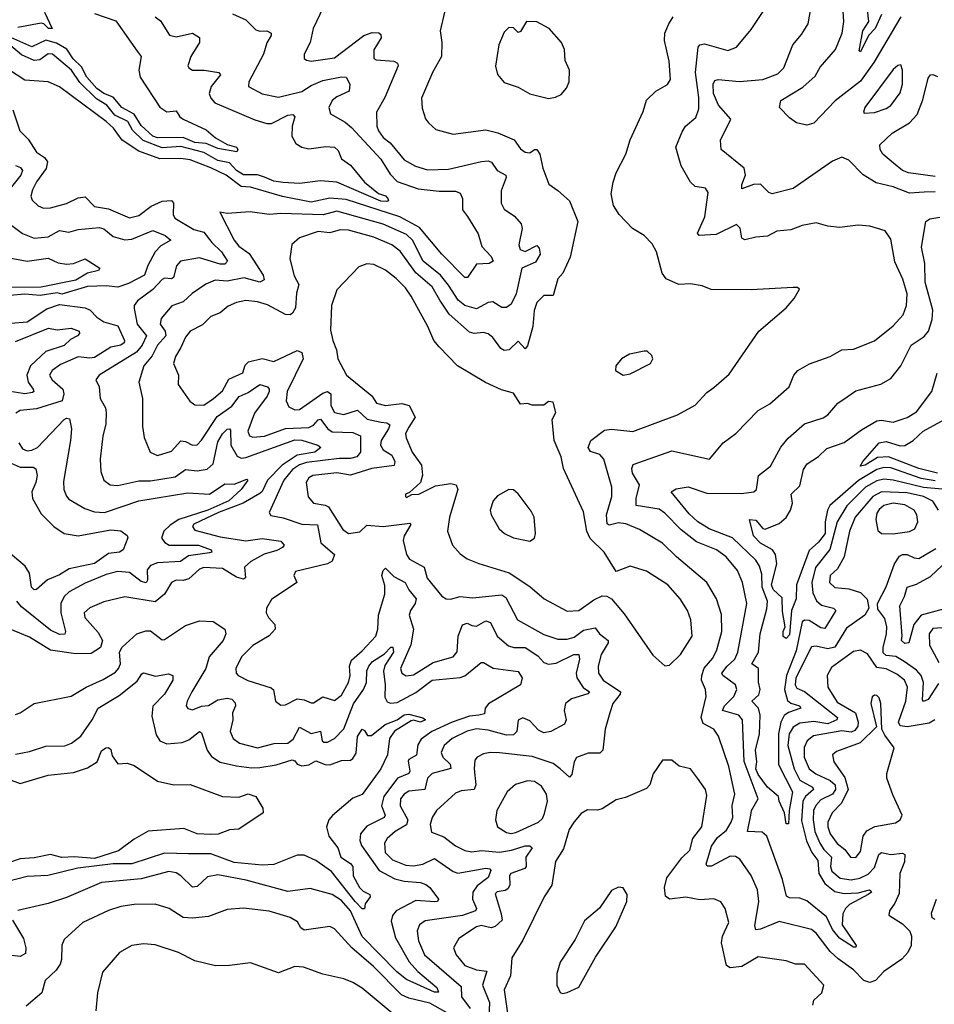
# Model space of a CAD drawing. Extents: x 1552033 to 1694788, y 811965 to 917215.
# Tile 385 of 632: x 1637283 to 1641212, y 904213 to 908442. Entities that reach past the tile are written whole.
import ezdxf

# ---------------------------------------------------------------- set-up
doc = ezdxf.new("R2010")
doc.units = 0

msp = doc.modelspace()

# ---------------------------------------------------------------- linework, layer by layer
at = {"layer": '0CON20XD'}
for points in [[(1641068.2, 908455), (1640951.5, 908258.5), (1640895, 908178.8), (1640786.2, 908093.8), (1640695, 907997.5), (1640665, 907989.2), (1640619.7, 907999.7), (1640590.5, 908020.5), (1640547.1, 908065), (1640552.5, 908095), (1640647.5, 908152.5), (1640699.5, 908200.5), (1640721.9, 908238.1), (1640787.6, 908315), (1640816.8, 908385), (1640823.6, 908435), (1640818.3, 908525)], [(1637389.6, 908475), (1637423.3, 908405), (1637406.7, 908405), (1637386.7, 908425), (1637375, 908427.5), (1637275, 908409.5)], [(1638587.3, 908495), (1638544.5, 908405), (1638531.4, 908345), (1638505.8, 908295), (1638505.9, 908275.9), (1638515, 908268), (1638535, 908264.5), (1638635, 908278.1), (1638761.1, 908375), (1638797.1, 908387.1), (1638825.4, 908385.4), (1638835, 908378.8), (1638836.7, 908365), (1638805, 908312.5), (1638805, 908276), (1638815, 908270), (1638890, 908265), (1638906.2, 908256.2), (1638909.4, 908245), (1638852.1, 908107.9), (1638816.1, 908045), (1638817.8, 907985), (1638824.7, 907965), (1638845, 907936.6), (1638875, 907914.2), (1638935, 907840.3), (1638984, 907814), (1639035, 907797.1), (1639125, 907801.1), (1639266.3, 907833.7), (1639295, 907835.8), (1639310.5, 907830.5), (1639334.5, 907795), (1639371.5, 907775), (1639372.9, 907765), (1639352, 907708), (1639350.8, 907655), (1639365, 907628.5), (1639408.3, 907598.3), (1639438, 907565), (1639442.2, 907545), (1639427.7, 907475), (1639433.2, 907455), (1639455, 907446.2), (1639505, 907472.6), (1639515, 907460.8), (1639519, 907435), (1639498.4, 907401.6), (1639440.9, 907375), (1639415.8, 907265), (1639395, 907221.2), (1639375, 907205.6), (1639355, 907205.7), (1639315, 907231.1), (1639295, 907228), (1639245, 907200.5), (1639195, 907214.8), (1639167.3, 907237.3), (1639125, 907301.6), (1639091.3, 907345), (1639017, 907405), (1638970.5, 907495), (1638945, 907520.4), (1638845, 907564.6), (1638645, 907619.4), (1638586.4, 907603.6), (1638405, 907610), (1638355, 907606.3), (1638273.1, 907616.9), (1638175, 907610), (1638143.6, 907616.4), (1638205.3, 907495), (1638225, 907470.3), (1638268.8, 907438.8), (1638328.8, 907345), (1638333.2, 907325), (1638315.2, 907314.8), (1638247, 907333), (1638175, 907318.8), (1638123.3, 907323.3), (1638083.3, 907306.7), (1638023.5, 907266.5), (1637985, 907231.2), (1637936.3, 907213.7), (1637890.6, 907159.4), (1637886.6, 907135), (1637907.9, 907105), (1637911, 907085), (1637875.4, 907044.6), (1637852.1, 906997.9), (1637815.9, 906955), (1637794.5, 906885), (1637811.2, 906815), (1637811.1, 906695), (1637817.4, 906647.4), (1637844, 906585), (1637875, 906570.5), (1637935, 906588.8), (1637975, 906633.2), (1637995, 906631), (1638025, 906614.7), (1638045, 906616.2), (1638065, 906636.2), (1638131.7, 906738.3), (1638195, 906782.3), (1638225.5, 906824.5), (1638265, 906841.7), (1638315, 906874.7), (1638347.1, 906865), (1638355.3, 906855.3), (1638354.7, 906845), (1638346.8, 906825), (1638291.7, 906751.7)], [(1639107.5, 908475), (1639090, 908395), (1639096.9, 908345), (1639094.5, 908285), (1639056.9, 908215), (1639009.5, 908105), (1639012.2, 908062.2), (1639026.4, 908016.4), (1639038.9, 907998.9), (1639071.1, 907971.1), (1639145, 907950.9), (1639285, 907969.7), (1639336.5, 907956.5)], [(1640762.1, 906025), (1640785, 906003.1), (1640845, 905997.8), (1640895, 905981.6), (1640923.1, 905953.1), (1640930.9, 905915), (1640913.4, 905885), (1640835, 905828.2), (1640785, 905746.5), (1640755, 905740), (1640705, 905751.8), (1640685, 905749.2), (1640617.8, 905615), (1640613.8, 905585), (1640621.6, 905571.6), (1640655, 905557.2), (1640795.4, 905445), (1640793.8, 905435), (1640755, 905418), (1640695, 905427.9), (1640635, 905420.6), (1640605, 905403.6), (1640587.9, 905375), (1640582.8, 905325), (1640609.3, 905225), (1640635, 905176.3), (1640689.2, 905145), (1640692.9, 905135), (1640659.3, 905105), (1640647.5, 905085), (1640641, 905001), (1640662.4, 904915), (1640685.9, 904865), (1640711, 904831), (1640715.7, 904775), (1640741.5, 904731.5), (1640785, 904698.2), (1640825, 904689.1), (1640885, 904691.9), (1640934.2, 904704.2), (1640940, 904700), (1640941.9, 904695), (1640928.2, 904685), (1640847.9, 904642.1), (1640830, 904625), (1640818.5, 904601.5), (1640815.7, 904555), (1640876.9, 904465), (1640875, 904458.8), (1640865, 904458.8), (1640805, 904497.7), (1640774.5, 904534.5), (1640748.8, 904588.8), (1640665, 904657.7), (1640635, 904668.2), (1640589.8, 904669.8), (1640577.3, 904677.3), (1640559.2, 904749.2), (1640493.2, 904935), (1640473, 904953), (1640409.2, 904955), (1640424.4, 905025.6), (1640426.4, 905045), (1640456, 905095), (1640395.9, 905255.9), (1640388.3, 905435), (1640372.7, 905455), (1640301.5, 905475), (1640310.5, 905495), (1640351, 905535), (1640363.3, 905565), (1640357.7, 905585), (1640303.9, 905625), (1640299.7, 905635), (1640321.6, 905665), (1640354.8, 905695), (1640367.8, 905725), (1640407.2, 905935), (1640387.5, 906025), (1640366.4, 906076.4), (1640317.5, 906135), (1640276.5, 906165), (1640190, 906200), (1640125, 906250.7), (1640055, 906323.2), (1640029.8, 906339.8), (1639931.9, 906355), (1639930.8, 906385), (1639945.8, 906445), (1639915.4, 906495), (1639912, 906515), (1639918.2, 906531.8), (1640085, 906590.7), (1640245.7, 906554.3), (1640305.6, 906625), (1640359.4, 906665), (1640455, 906764.4), (1640505, 906792.9), (1640588.8, 906865), (1640609.2, 906915), (1640626.2, 906935), (1640675.7, 906964.3), (1640763.9, 906996.1), (1640815, 907023.8), (1640865, 907027.1), (1640955, 907063.6), (1641035, 907127.9), (1641077.5, 907175), (1641092.8, 907215), (1641095.3, 907265), (1641077.3, 907327.3), (1641041.7, 907401.7), (1641025, 907500), (1641001.2, 907535), (1640935, 907555.6), (1640885, 907560), (1640805, 907550), (1640755, 907555.5), (1640705, 907570), (1640645, 907558.2), (1640595, 907540.5), (1640535, 907534.5), (1640495, 907512.1), (1640445, 907508.8), (1640397.4, 907497.4), (1640385, 907504), (1640377.5, 907547.5), (1640362.5, 907562.5), (1640275, 907519.3), (1640202.5, 907515), (1640194.4, 907525), (1640226.1, 907595), (1640240.6, 907700.6), (1640228.6, 907718.6), (1640185, 907725.8), (1640165, 907744), (1640124.7, 907814.7), (1640111.2, 907858.8), (1640102.1, 907895), (1640129.5, 907960.5), (1640143.3, 907985), (1640187, 908023), (1640200.8, 908059.2), (1640201.2, 908108.8), (1640186.5, 908215), (1640197.7, 908325), (1640205.3, 908334.7), (1640225, 908338.4), (1640325, 908310.5), (1640362.5, 908325), (1640425, 908400), (1640488.5, 908495)], [(1641215, 907703.3), (1641168.7, 907701.3), (1641105, 907697.9), (1641035, 907724.1), (1640962.3, 907742.3), (1640906.6, 907776.6), (1640845, 907839.2), (1640815, 907852.5), (1640775, 907834.4), (1640605, 907717.5), (1640515, 907694.6), (1640500.6, 907700.6), (1640465, 907736.5), (1640435, 907734.8), (1640385, 907715.8), (1640384.7, 907734.7), (1640401.3, 907775), (1640395.4, 907805), (1640296.4, 907885), (1640293.3, 907925), (1640337.3, 908015), (1640285, 908075.4), (1640264.2, 908125.8), (1640261.4, 908165), (1640269.2, 908180.8), (1640284, 908186), (1640375, 908176.7), (1640475.4, 908185.4), (1640540.4, 908209.6), (1640565.4, 908235), (1640604.5, 908335), (1640641.4, 908378.6), (1640670, 908425), (1640685.4, 908515)], [(1640985.6, 908464.4), (1640957.6, 908405), (1640929.2, 908375), (1640895, 908303.8), (1640888.9, 908308.9), (1640904.8, 908395), (1640930.3, 908435), (1640925, 908484)], [(1638197.9, 908467.9), (1638255, 908441.4), (1638298.3, 908398.3), (1638315, 908392.5), (1638345, 908394), (1638363.3, 908385), (1638364, 908375), (1638345, 908343.8), (1638331.1, 908295), (1638267.1, 908175), (1638265.7, 908155), (1638325, 908123.6), (1638395, 908109), (1638495, 908133.4), (1638535, 908159.5), (1638585, 908181.9), (1638665, 908197.1), (1638685, 908195.6), (1638701.8, 908165), (1638699.2, 908135), (1638645, 908110.7), (1638625.5, 908095), (1638611.8, 908065), (1638617.8, 908037.8), (1638682, 908002), (1638708.7, 907978.7), (1638835, 907842.9), (1638875, 907778.7), (1638905, 907748.1), (1638995, 907716.5), (1639085, 907705.7), (1639155, 907706.1), (1639175, 907697.1), (1639185.6, 907675), (1639185.8, 907625), (1639206.4, 907596.4), (1639252.4, 907522.4), (1639268.7, 907468.7), (1639308.6, 907425), (1639317.5, 907405), (1639300, 907395), (1639245, 907392.2), (1639207.5, 907335), (1639195, 907334.4), (1639095.9, 907435.9), (1639000.1, 907550.1), (1638916.6, 907595), (1638685, 907670.3), (1638615, 907676.3), (1638535, 907658.4), (1638412.8, 907682.8), (1638275, 907723.7), (1638235, 907725.9), (1638170, 907775), (1638103.7, 907806.4), (1638015, 907840), (1637975, 907846), (1637885, 907844.3), (1637795, 907877.3), (1637723.4, 907925), (1637686.2, 907976.2), (1637655, 908004.7), (1637455, 908153.6), (1637405, 908175.4), (1637305, 908182.5), (1637240, 908225)], [(1637605, 908469.3), (1637697, 908437), (1637787.6, 908307.6), (1637805.4, 908285), (1637794.6, 908225.4), (1637800.4, 908195), (1637885, 908066.4), (1637915, 908046.4), (1637955, 908050.6), (1637971.4, 908025), (1637985, 908015.5), (1638085, 907970), (1638123.8, 907935), (1638175, 907906.8), (1638214.5, 907895), (1638220, 907885), (1638215.4, 907874.6), (1638135, 907889.3), (1638085, 907911), (1638035, 907915.2), (1637985, 907936.6), (1637875.1, 907934.9), (1637855, 907942), (1637805, 907988.5), (1637775, 908036.7), (1637721.9, 908065), (1637685, 908110.4), (1637645, 908124.9), (1637615, 908147.2), (1637571.2, 908195), (1637549.5, 908239.5), (1637512.7, 908275), (1637486, 908316), (1637441.3, 908341.3), (1637395, 908354.9), (1637335, 908326.6), (1637245, 908366.6)], [(1637865, 908454.7), (1637887.7, 908437.7), (1637926.2, 908376.2), (1637955, 908368.2), (1638025, 908384.4), (1638055, 908366), (1638055.6, 908345), (1638017.9, 908285), (1638005.6, 908245), (1638009.2, 908235), (1638025, 908225.6), (1638075.8, 908225.8), (1638138.8, 908215), (1638145.6, 908205), (1638106.4, 908155)], [(1639555, 908104.4), (1639585, 908109.2), (1639609.1, 908120.9), (1639632.1, 908147.9), (1639642.9, 908175), (1639645.4, 908225.4), (1639626.9, 908266.9), (1639622.9, 908315), (1639610.4, 908345), (1639557.8, 908405), (1639505, 908433.8), (1639460.8, 908435), (1639435, 908391.8), (1639425, 908387.5), (1639405, 908406.9), (1639385, 908409.2), (1639365, 908388.8), (1639341.1, 908335), (1639327.3, 908242.7), (1639335, 908206.7), (1639365, 908172), (1639425, 908152.9), (1639474.7, 908124.7), (1639555, 908104.4)], [(1641214.8, 905435.2), (1641189.5, 905420.5), (1641095, 905404.8), (1641065, 905409.5), (1641058.4, 905425), (1641090, 905515), (1641096.4, 905575), (1641083.8, 905605), (1641050.8, 905630.8), (1641005, 905654.3), (1640965, 905659.1), (1640925, 905718.5), (1640895, 905734.7), (1640865, 905728.4), (1640770.7, 905659.3), (1640751.6, 905625), (1640754.7, 905575), (1640795, 905511.3), (1640873.2, 905465), (1640885.4, 905425), (1640883, 905407), (1640870.4, 905389.6), (1640855, 905381.8), (1640815, 905387.9), (1640693.5, 905366.5), (1640666.5, 905345), (1640653.5, 905316.5), (1640652.7, 905275), (1640675.1, 905225.1), (1640702.7, 905202.7), (1640765, 905174.2), (1640786.3, 905155), (1640787.4, 905135), (1640775, 905115.2), (1640725, 905090.8), (1640702.7, 905067.3), (1640693.7, 905045), (1640691, 905005), (1640698.9, 904955), (1640720.1, 904905), (1640737.8, 904877.8), (1640770.7, 904845), (1640766.2, 904805), (1640772.2, 904785), (1640807.3, 904755), (1640855, 904747.4), (1640892.7, 904755), (1640927.7, 904772.3), (1640955, 904800.4), (1640974.1, 904855.9), (1640984.8, 904865.2), (1641025, 904856.3), (1641075, 904861.5), (1641085.9, 904855.9), (1641084.5, 904825), (1641064.2, 904774.2), (1641060.7, 904689.3), (1641042.9, 904647.1), (1641020, 904615), (1641016.4, 904596.4), (1641075, 904558.8), (1641107.3, 904527.3), (1641114.2, 904505), (1641112.2, 904465), (1641098.1, 904435), (1641072.6, 904407.4), (1640995, 904353.8), (1640960, 904315), (1640935, 904306.1), (1640908.9, 904315), (1640865, 904361.2), (1640798.5, 904408.5), (1640765, 904440.3), (1640705, 904518.8), (1640685, 904534.7), (1640545, 904568.5), (1640465, 904535.9), (1640445, 904533.3), (1640440.8, 904550.8), (1640446.7, 904585), (1640458.4, 904655), (1640451.8, 904705), (1640425, 904766.5), (1640376.7, 904836.7), (1640358, 904848), (1640335, 904848.6), (1640255, 904806.7), (1640236.5, 904806.5), (1640232.5, 904815), (1640255, 904892.7), (1640280.4, 904929.6), (1640318.9, 904961.1), (1640339.8, 904995), (1640346.6, 905015), (1640343.3, 905066.7), (1640355.3, 905115), (1640330, 905235), (1640285, 905364.2), (1640265.6, 905395), (1640218.6, 905418.6), (1640210, 905445), (1640231.6, 905535), (1640229.3, 905565), (1640212.3, 905605), (1640212.7, 905625), (1640223.8, 905656.2), (1640260.6, 905699.4), (1640278.1, 905735), (1640299.2, 905815), (1640297.8, 905887.8), (1640276.6, 905955), (1640234.8, 906024.8), (1640104.5, 906135), (1640044.3, 906194.3), (1639945, 906252), (1639886.9, 906276.9), (1639855, 906281.3), (1639815, 906270.7), (1639806.8, 906276.8), (1639803.4, 906315), (1639827.5, 906395), (1639827.2, 906435), (1639793.1, 906555), (1639775, 906575.4), (1639735, 906588.1), (1639725.5, 906605), (1639736.2, 906635), (1639795, 906679.4), (1639825, 906683.2), (1639916.9, 906673.1), (1640108.8, 906745), (1640185, 906787.1), (1640235, 906840.6), (1640265, 906863.1), (1640330.5, 906919.5), (1640458.1, 907105), (1640576, 907205), (1640610, 907245), (1640632.5, 907285), (1640625, 907292.5), (1640605, 907292.5), (1640425, 907281.4), (1640253.4, 907283.4), (1640215, 907298.9), (1640165, 907308.1), (1640115, 907305.6), (1640059.5, 907329.5), (1640043.1, 907353.1), (1640018.6, 907445), (1640000.3, 907480.3), (1639965, 907516), (1639915, 907546.2), (1639858, 907605), (1639834.3, 907644.3), (1639824.4, 907695), (1639832.9, 907745), (1639845.6, 907785), (1639887.3, 907865), (1639905.7, 907925.7), (1639962.1, 908047.9), (1639975, 908096.2), (1640016, 908135), (1640065.4, 908164.6), (1640078.6, 908185), (1640072.7, 908265), (1640052.5, 908352.5), (1640054.6, 908385), (1640071.2, 908425), (1640090.6, 908455)], [(1638106.4, 908155), (1638096.8, 908125), (1638104.5, 908105), (1638122.2, 908085), (1638292.8, 908012.8), (1638345, 907996.7), (1638365, 907996.7), (1638435, 908032.5), (1638456.2, 908035), (1638464.5, 908024.5), (1638454.3, 907985), (1638452.5, 907942.5), (1638470.2, 907910.2), (1638495, 907894.7), (1638525, 907888.2), (1638597.8, 907897.8), (1638635.7, 907895), (1638651.1, 907881.1), (1638665.6, 907845), (1638705, 907817.9), (1638765, 907744.4), (1638825, 907696.2), (1638855, 907685.3), (1638864.7, 907675), (1638866.9, 907665), (1638859, 907661), (1638835, 907663.5), (1638645, 907744.1), (1638575, 907750.4), (1638485, 907738.4), (1638415, 907742.6), (1638375, 907749.4), (1638334.2, 907765.8), (1638305, 907775.7), (1638245, 907775.7), (1638214.2, 907794.2), (1638185, 907827.9), (1638135, 907837.3), (1638075, 907871.4), (1637975, 907897.1), (1637895, 907892.6), (1637813.9, 907923.9), (1637767.3, 907967.3), (1637748.2, 908005), (1637692.2, 908032.2), (1637657.5, 908075), (1637612.6, 908102.6), (1637542.2, 908172.2), (1637506.3, 908225), (1637425, 908294.7), (1637405, 908295.3), (1637370.4, 908269.6), (1637345, 908266.6), (1637291.4, 908291.4), (1637245, 908329.9)], [(1640911.2, 908041.2), (1640955, 908044.3), (1641005, 908061.1), (1641025, 908074.4), (1641065, 908128), (1641075.5, 908165.5), (1641075.6, 908225.6), (1641068.3, 908248.3), (1641055, 908246), (1641035, 908229.2), (1640914, 908065), (1640907.5, 908045), (1640911.2, 908041.2)], [(1641215, 907768.6), (1641100.6, 907785), (1641074.6, 907795), (1641036.3, 907826.3), (1640990.9, 907865), (1640979.1, 907885), (1640978.5, 907905), (1641031.5, 907955), (1641105, 908000), (1641138.6, 908035), (1641162.2, 908097.8), (1641185, 908191.2), (1641195, 908205.6), (1641205, 908207.5), (1641225, 908198.8)], [(1637254.6, 908055), (1637284.7, 907964.7), (1637319.3, 907929.3), (1637355, 907873.6), (1637389.9, 907849.9), (1637402.5, 907832.5), (1637397.4, 907802.6), (1637355, 907746.7), (1637338, 907712), (1637331.5, 907685), (1637336.7, 907666.7), (1637363.1, 907643.1), (1637385, 907632.7), (1637415, 907634), (1637485, 907653.4), (1637535, 907677.4), (1637565, 907681.8), (1637605, 907639.7), (1637665, 907630.6), (1637755, 907591.9), (1637795, 907601.9), (1637848.3, 907641.7), (1637895, 907662.9), (1637935, 907665.3), (1637944.2, 907654.2), (1637942.5, 907605), (1637950.2, 907590.2), (1638031.6, 907541.6), (1638075, 907529.5), (1638108.5, 907485), (1638150.5, 907445), (1638176.2, 907405), (1638165, 907392.5), (1638145, 907393), (1638055, 907419.8), (1637974.5, 907405), (1637957.6, 907385), (1637944.5, 907335), (1637935, 907329.2), (1637905, 907332.1), (1637895, 907327.1), (1637855, 907283.7), (1637789.1, 907235), (1637775.5, 907215), (1637775, 907202.5), (1637787.8, 907135), (1637827.7, 907085), (1637809.7, 907045), (1637785, 907014.8), (1637624.4, 906915), (1637610.8, 906895), (1637624.4, 906865), (1637629.2, 906815), (1637651.5, 906775), (1637655.4, 906755.4), (1637653.8, 906705), (1637640, 906655), (1637629.2, 906555), (1637632.2, 906502.2), (1637644.6, 906464.6), (1637672, 906445), (1637705, 906441.2), (1637795, 906461.9), (1637845, 906461.7), (1637951.9, 906478.1), (1637995, 906510.8), (1638045, 906504.8), (1638088.6, 906511.4), (1638114.2, 906535), (1638135, 906629.6), (1638155, 906664.1), (1638175, 906682.9), (1638185, 906684.3), (1638188.6, 906678.6), (1638189.8, 906615), (1638216.9, 906566.9), (1638235, 906558.8), (1638255, 906561.5), (1638465, 906637.6), (1638495, 906636.3), (1638564.7, 906614.7), (1638576.4, 906605), (1638551.2, 906585), (1638475, 906571.4), (1638410.5, 906529.5), (1638347.9, 906465), (1638325, 906415.3), (1638315, 906407.8), (1638243.9, 906366.1), (1638137.6, 906325), (1638031.1, 906275), (1638025.4, 906265), (1638035, 906250), (1638145, 906221.7), (1638255, 906204.1), (1638325, 906214.4), (1638405, 906202.5), (1638420, 906185), (1638412.2, 906175), (1638388, 906162), (1638333.6, 906146.4), (1638276, 906115), (1638249.7, 906090.3), (1638253.5, 906045), (1638245, 906038.9), (1638215, 906048.4), (1638155, 906085.3), (1638075, 906089.5), (1638055, 906082.7), (1638009.6, 906040.4), (1637985, 906033.3), (1637955, 906034.5), (1637935, 906025.5), (1637905.2, 905974.8), (1637865, 905941.3), (1637735, 905962.7), (1637645, 905941.1), (1637584.2, 905915.8), (1637560, 905895), (1637562.7, 905875), (1637619.8, 905809.8), (1637639.2, 905775), (1637630.4, 905745), (1637589.9, 905720.1), (1637525, 905717.8), (1637415, 905734.7), (1637325, 905790.4), (1637175, 905851.1)], [(1639336.5, 907956.5), (1639407.1, 907927.1), (1639435, 907887.8), (1639455, 907872.9), (1639475, 907870.5), (1639495, 907884.2), (1639505, 907884.2), (1639518.2, 907865), (1639530.9, 907805), (1639555.6, 907735.6), (1639595, 907709.2), (1639645, 907663.8), (1639680.8, 907575), (1639648.3, 907421.7), (1639616.4, 907353.6), (1639595, 907330), (1639575, 907258), (1639535, 907257.8), (1639505, 907227.8), (1639492.7, 907192.7), (1639487, 907125), (1639465, 907040.8), (1639455, 907028.1), (1639425, 907061.2), (1639385.6, 907024.4), (1639365, 907021.6), (1639350.5, 907030.5), (1639315, 907076.8), (1639295, 907093.3), (1639275, 907098.2), (1639235, 907093.8), (1639215, 907100.3), (1639127.5, 907177.5), (1639088, 907238), (1639055.3, 907295), (1638984.9, 907354.9), (1638917.7, 907447.7), (1638882.1, 907475), (1638805, 907508.9), (1638695, 907539), (1638659.9, 907540.1), (1638615, 907526.6), (1638565, 907532.2), (1638484.7, 907505.3), (1638452.5, 907477.5), (1638444.4, 907415), (1638462.9, 907342.9), (1638482, 907305), (1638472.4, 907267.6), (1638468.7, 907205), (1638455, 907181.2), (1638445, 907174.6), (1638425, 907176.8), (1638347.9, 907217.9), (1638305, 907230.3), (1638255, 907236.7), (1638215, 907227.9), (1638178.2, 907211.8), (1638145, 907183.8), (1638105, 907167.3), (1638068, 907132), (1638015.3, 907104.7), (1637995, 907078.6), (1637975, 907034.3), (1637952.3, 906995), (1637944, 906966), (1637966.2, 906915), (1637963.5, 906875), (1638014, 906804), (1638035, 906787.5), (1638075, 906787.3), (1638115.4, 906815), (1638155, 906847.5), (1638181.3, 906898.7), (1638241.2, 906925), (1638251.3, 906958.7), (1638266.8, 906973.2), (1638325, 906987.7), (1638375, 906974.3), (1638475, 907022.1), (1638495, 907013.5), (1638500.8, 906985), (1638432.8, 906845), (1638427.8, 906805), (1638438.9, 906778.9), (1638465, 906766.5), (1638485, 906767.5), (1638585, 906837.6), (1638605.8, 906845.8), (1638620.5, 906835), (1638619.7, 906785), (1638635.5, 906755.5), (1638675, 906746), (1638735, 906764.7), (1638776.5, 906726.5), (1638836.7, 906713.3), (1638860.5, 906710.5), (1638872.6, 906702.6), (1638867.7, 906685), (1638835.6, 906635), (1638833.5, 906615), (1638845, 906594.7), (1638881.6, 906571.6), (1638894.7, 906545), (1638891.9, 906528.1), (1638796, 906514), (1638705, 906485.6), (1638645, 906496.5), (1638542.9, 906485), (1638525.6, 906474.4), (1638514.2, 906455), (1638523, 906393), (1638545.3, 906365.3), (1638595, 906357.6), (1638609.7, 906349.7), (1638672, 906252), (1638695, 906236), (1638745, 906243.1), (1638775, 906271.5), (1638845, 906264.7), (1638959.7, 906279.7), (1638964.1, 906274.1), (1638935.2, 906225), (1638930.2, 906205), (1638944.5, 906144.5), (1638958.2, 906125), (1639021.3, 906091.3), (1639033.2, 906043.2), (1639096.4, 905966.4), (1639115, 905955.4), (1639133.8, 905953.8), (1639175, 905965.3), (1639228.3, 905958.3), (1639355, 905971.9), (1639370.8, 905960.8), (1639421.1, 905865), (1639535, 905800.8), (1639595, 905781.9), (1639635, 905782), (1639665, 905790.2), (1639705, 905820.2), (1639755, 905830.8), (1639773.8, 905803.8), (1639810.8, 905775), (1639811.6, 905765), (1639780.6, 905715), (1639768.6, 905665), (1639769.4, 905635), (1639789.2, 905605), (1639864.7, 905555), (1639863.1, 905545), (1639831.1, 905505), (1639817.5, 905465), (1639798, 905395), (1639788.1, 905305), (1639775, 905291.4), (1639725, 905291.8), (1639675, 905273.1), (1639665.4, 905255), (1639655, 905200.8), (1639645, 905188.1), (1639605, 905224.7), (1639575, 905246.8), (1639485, 905277.3), (1639345, 905293.2), (1639304.7, 905295.3), (1639275, 905288.8), (1639248.6, 905275), (1639238.8, 905261.2), (1639235.3, 905225), (1639242.2, 905155), (1639235.4, 905135), (1639179.6, 905130.4), (1639155, 905120.6), (1639074.3, 905045), (1639054.6, 905015.4), (1639046.4, 904985), (1639052.6, 904952.6), (1639105, 904932.7), (1639155, 904893.9), (1639195, 904874.1), (1639225, 904868.1), (1639266.6, 904873.4), (1639345, 904866.8), (1639395.3, 904874.7), (1639455, 904894.3), (1639474, 904894), (1639484.4, 904885), (1639457, 904845), (1639458.2, 904805), (1639453.1, 904796.9), (1639392.8, 904775), (1639387.5, 904765), (1639388, 904725), (1639380.7, 904709.3), (1639368.4, 904701.6), (1639333.7, 904696.3), (1639325, 904687.1), (1639351.5, 904601.5), (1639355.3, 904575), (1639325, 904546.6), (1639308.4, 904541.6), (1639265, 904550.8), (1639245.5, 904545), (1639170, 904495), (1639146.5, 904455), (1639158.2, 904425), (1639195, 904379.4), (1639245, 904361.4), (1639290, 904355), (1639270.7, 904295), (1639301, 904221), (1639298.4, 904155)], [(1637265, 907816.1), (1637287.1, 907807.1), (1637295.2, 907795.2), (1637287.8, 907775), (1637182.2, 907645)], [(1637209, 907589), (1637295, 907524.7), (1637345, 907504.7), (1637405, 907510.2), (1637455, 907537.6), (1637495, 907530.4), (1637535, 907541.1), (1637625, 907549.5), (1637645, 907544.7), (1637685, 907511.2), (1637735, 907496.3), (1637765, 907499.4), (1637855, 907536.9), (1637908.1, 907515), (1637932.5, 907495), (1637889.6, 907470.4), (1637865.8, 907445), (1637833.2, 907386.8), (1637818.9, 907345), (1637751, 907309), (1637705, 907293.8), (1637655, 907298.8), (1637575, 907296.2), (1637465, 907263.7), (1637445, 907268.8), (1637372, 907258), (1637305, 907263.1), (1637241.6, 907258.4)], [(1641245.1, 906425.1), (1641165, 906433.4), (1641035, 906465.1), (1640995, 906469.1), (1640965, 906462.2), (1640916, 906435), (1640835.5, 906354.5), (1640794.2, 906285), (1640763, 906166.9), (1640701.3, 906088.7), (1640686.5, 906025), (1640689.8, 905979.8), (1640705.4, 905945.4), (1640727.5, 905927.5), (1640778.8, 905915), (1640789.6, 905905), (1640742.3, 905827.7), (1640725, 905829.5), (1640675, 905861.7), (1640655, 905863), (1640644.7, 905855.3), (1640618.3, 905731.7), (1640576.9, 905625), (1640569, 905565), (1640581.7, 905518.3), (1640595, 905507), (1640633.5, 905495), (1640639.2, 905485), (1640585, 905466.7), (1640567.1, 905452.9), (1640552.9, 905425), (1640543.4, 905375), (1640542.8, 905242.8), (1640603.3, 905125), (1640588.1, 905045), (1640585, 904988), (1640575, 904988), (1640568.2, 905035), (1640545.6, 905085), (1640543.1, 905105), (1640495, 905145.7), (1640455, 905200.2), (1640444.8, 905225), (1640450.3, 905255), (1640444.3, 905305), (1640461.5, 905375), (1640464, 905455), (1640457.1, 905485), (1640428, 905515), (1640458.4, 905541.6), (1640464.3, 905565), (1640456.8, 905596.8), (1640456.9, 905655), (1640427.9, 905675), (1640456.9, 905725), (1640464.4, 905805), (1640492.4, 905912.4), (1640494.8, 905945), (1640472.4, 906005), (1640471.3, 906061.3), (1640461.2, 906095), (1640445, 906120.5), (1640345, 906217.2), (1640245, 906255.2), (1640196.7, 906285), (1640159.4, 906319.4), (1640081.4, 906415), (1640103.3, 906426.7), (1640155, 906435.4), (1640235, 906408.9), (1640383.4, 906406.6), (1640436.7, 906415), (1640448, 906425), (1640456.9, 906485), (1640508.1, 906525), (1640553.3, 906606.7), (1640584.7, 906645.3), (1640655, 906706.7), (1640735, 906732.2), (1640755, 906744.4), (1640796.9, 906795), (1640837.4, 906822.6), (1640875, 906848.8), (1640982.7, 906877.3), (1641025, 906901.1), (1641068.5, 906955), (1641112.5, 907045), (1641168, 907082), (1641186.8, 907105), (1641202.6, 907155), (1641205.7, 907195), (1641172.3, 907315), (1641171.6, 907395), (1641156.3, 907465), (1641175.9, 907575), (1641192.9, 907587.1), (1641235, 907594.8)], [(1637231, 907421), (1637315, 907404.7), (1637405, 907417.6), (1637448, 907398), (1637485, 907391.8), (1637515, 907395.7), (1637565, 907415.5), (1637627.5, 907375), (1637621.2, 907365), (1637575, 907353.3), (1637525, 907323.7), (1637375, 907293.6), (1637175, 907291.9)], [(1640055, 905666.2), (1640075, 905670), (1640122.2, 905715), (1640172.5, 905795), (1640166.7, 905865), (1640151.5, 905905), (1640120, 905955), (1640066.7, 906015), (1639975, 906072.9), (1639905, 906094.4), (1639845, 906072.5), (1639794.3, 906155), (1639733.8, 906213.8), (1639719.2, 906245), (1639705, 906328.8), (1639618.6, 906515), (1639609.2, 906565), (1639578.6, 906635), (1639570, 906725), (1639585.8, 906755), (1639575, 906800), (1639555, 906802.5), (1639535, 906786.7), (1639485, 906786.7), (1639465, 906793.8), (1639435, 906790.6), (1639405, 906838), (1639352.4, 906852.4), (1639284.6, 906884.6), (1639164.3, 906955), (1639085, 907036.9), (1639062.9, 907065), (1639036.8, 907125), (1638964.8, 907254.8), (1638940.8, 907290.8), (1638900.1, 907330.1), (1638855, 907366.1), (1638805, 907390.4), (1638775, 907393.6), (1638739.5, 907380.5), (1638645, 907282.5), (1638622.1, 907215), (1638618.6, 907108.6), (1638627.8, 907065), (1638644.5, 907025), (1638649.5, 906985), (1638686.5, 906915), (1638796.5, 906826.5), (1638815.7, 906795), (1638855, 906785.3), (1638925, 906794.1), (1638955.9, 906785), (1638981.4, 906735), (1638955, 906692.7), (1638941.2, 906665), (1638943.7, 906646.3), (1638968.8, 906585), (1639009, 906529), (1639013.5, 906486.5), (1639005.5, 906454.5), (1638958.3, 906411.7), (1638940, 906405), (1638940, 906395), (1638945, 906390), (1638967.5, 906402.5), (1638997.5, 906405), (1639069.7, 906440.3), (1639135, 906450), (1639158.1, 906445), (1639165.3, 906425), (1639128.9, 906305), (1639120.4, 906245), (1639142, 906185), (1639175, 906148.1), (1639205, 906126.7), (1639255, 906106.2), (1639386.5, 906066.5), (1639475, 906007.5), (1639535.7, 905955), (1639635, 905901.5), (1639685.3, 905904.7), (1639748.9, 905951.1), (1639785, 905966.9), (1639805, 905965.5), (1639825.6, 905955), (1639879.7, 905889.7), (1640002.7, 905712.7), (1640055, 905666.2)], [(1637245, 907139.4), (1637315, 907144.6), (1637400.1, 907199.9), (1637455, 907218.9), (1637565.2, 907205.2), (1637585.4, 907195.4), (1637615, 907165.3), (1637645, 907144.8), (1637705, 907127.2), (1637732.9, 907065), (1637732, 907055), (1637717.5, 907045), (1637675, 907035.2), (1637605, 906991.6), (1637585, 906988.4), (1637534.7, 906994.7), (1637458.7, 906961.3), (1637422.3, 906935), (1637411.8, 906915), (1637422.9, 906895), (1637469, 906855), (1637472.8, 906835), (1637465.3, 906804.7), (1637355, 906770.7), (1637285, 906763.3), (1637267.1, 906752.9)], [(1637265, 907059.6), (1637407.6, 907117.6), (1637445, 907109.7), (1637505, 907117.6), (1637538.6, 907105), (1637540.6, 907095), (1637531.9, 907085), (1637501.3, 907068.7), (1637475, 907043.4), (1637395, 907016.6), (1637330.2, 906955), (1637314.3, 906915), (1637320.4, 906885), (1637340.8, 906855), (1637343.6, 906845), (1637339, 906841), (1637305, 906834.6), (1637233.3, 906846.7)], [(1639875, 906916.2), (1639905, 906921.2), (1639992.5, 906965), (1640002.5, 906985), (1639999.3, 906999.3), (1639978, 907018), (1639965, 907018.8), (1639902.5, 907005), (1639868.8, 906985), (1639843.3, 906955), (1639842.5, 906935), (1639875, 906916.2)], [(1641215, 906461.3), (1641155, 906471.1), (1641025, 906517), (1640995, 906518.2), (1640965, 906509.8), (1640886.4, 906463.6), (1640763.8, 906355), (1640753.1, 906335), (1640742.9, 906285), (1640743.3, 906235), (1640715, 906198.5), (1640675, 906162.2), (1640620.4, 906015), (1640618.5, 905955), (1640598.4, 905905), (1640589.8, 905800.2), (1640575, 905784), (1640563.4, 905793.4), (1640562.7, 905815), (1640571.5, 905835), (1640559.4, 905900.6), (1640558.4, 905958.4), (1640519.5, 905995), (1640512.9, 906015), (1640535.8, 906105), (1640529.3, 906145), (1640516.4, 906165), (1640465, 906193.9), (1640435.7, 906225), (1640418, 906295), (1640445, 906292.9), (1640475, 906256.5), (1640485, 906253.6), (1640545, 906277.8), (1640575.3, 906304.7), (1640594.7, 906335), (1640602.6, 906365), (1640597.3, 906405), (1640635, 906440), (1640650, 906510), (1640665.9, 906534.1), (1640715, 906566.4), (1640749.9, 906600.1), (1640825, 906625.8), (1640899.4, 906680.6), (1640965, 906719.6), (1640985, 906722), (1641035, 906713.5), (1641095, 906733.2), (1641135, 906757.9), (1641201.2, 906845), (1641224.6, 906924.6)], [(1638291.7, 906751.7), (1638263.8, 906675), (1638270.9, 906655), (1638285, 906648.8), (1638335, 906652.9), (1638425, 906686.7), (1638525, 906690.8), (1638545, 906700.4), (1638565, 906723.9), (1638575, 906727.2), (1638606.3, 906685), (1638625, 906672), (1638715, 906669.1), (1638747.7, 906655), (1638746.8, 906585), (1638730.9, 906565), (1638705, 906557.4), (1638655, 906557.4), (1638515, 906539.8), (1638485, 906529.9), (1638455, 906509.7), (1638418.4, 906465), (1638354.4, 906325), (1638362.4, 906312.4), (1638415, 906302.6), (1638495, 906275.2), (1638562.5, 906272.5), (1638577.4, 906195), (1638635.4, 906145), (1638625, 906116.7), (1638605.7, 906105), (1638467.5, 906072.5), (1638461.2, 906055), (1638473.8, 906025), (1638365, 905951.4), (1638343.1, 905915), (1638342.2, 905895), (1638351.9, 905875), (1638379.6, 905845), (1638380.8, 905825), (1638355, 905795.4), (1638285.5, 905754.5), (1638236.1, 905705), (1638212.3, 905655), (1638213.8, 905635), (1638222.2, 905625), (1638263.8, 905603.8), (1638362.9, 905572.9), (1638373.4, 905563.4), (1638381.9, 905515), (1638405, 905498.6), (1638425, 905499.5), (1638475, 905524.8), (1638505, 905521.4), (1638535, 905508.2), (1638545, 905508.5), (1638585, 905533.8), (1638635, 905518.2), (1638665, 905541.5), (1638695.8, 905595), (1638702.4, 905625), (1638700.4, 905665), (1638709.2, 905690.8), (1638755, 905730.9), (1638812.6, 905795), (1638821.8, 905825), (1638824.9, 905885.1), (1638852, 905975), (1638851.9, 906011.9), (1638839.1, 906055), (1638845, 906076.2), (1638855, 906085.8), (1638890.7, 906050.7), (1638938.8, 906025), (1638955, 905993.5), (1638985.9, 905955), (1638982.4, 905935), (1638961.8, 905905), (1638956.4, 905885), (1638975.2, 905825), (1638963.1, 905756.9), (1638918.6, 905655), (1638925, 905635.6), (1638943.8, 905623.8), (1638975, 905628.8), (1639059.3, 905680.7), (1639145.7, 905705), (1639162.8, 905727.2), (1639166.2, 905795), (1639185, 905843.1), (1639205, 905850.7), (1639225, 905839.7), (1639245, 905837.9), (1639285, 905859.7), (1639305, 905853.6), (1639334.5, 905794.5), (1639383.5, 905753.5), (1639405.2, 905745.2), (1639455, 905746.2), (1639509.2, 905709.2), (1639535, 905681.9), (1639555, 905674.7), (1639588.3, 905678.3), (1639663.3, 905715), (1639685.3, 905715.3), (1639688.4, 905695), (1639673.2, 905635), (1639675.8, 905615), (1639704.3, 905574.3), (1639730.5, 905555), (1639723.7, 905546.3), (1639654.2, 905525.8), (1639627.7, 905505), (1639621.8, 905475), (1639630.4, 905435), (1639623.5, 905416.5), (1639565, 905384.5), (1639535, 905378.5), (1639511.1, 905391.1), (1639475, 905430), (1639445, 905443.3), (1639425, 905433.8), (1639418.2, 905385), (1639405, 905370.8), (1639375, 905368.5), (1639295, 905390.7), (1639245, 905396.8), (1639205, 905385.9), (1639140.8, 905355), (1639106.7, 905325), (1639093.3, 905295), (1639100.4, 905275), (1639131.8, 905245), (1639134.6, 905225.4), (1639055, 905204.7), (1639035, 905184.4), (1639023.9, 905136.1), (1638955, 905127.9), (1638934.9, 905115.1), (1638919.3, 905095), (1638917, 905065), (1638950, 905005), (1638945, 904983.5), (1638896.6, 904955), (1638862, 904925), (1638850.3, 904905), (1638853.4, 904865), (1638884, 904834), (1638941.3, 904811.3), (1638975, 904807.8), (1639015, 904814.8), (1639065, 904838.9), (1639145, 904782.8), (1639165, 904775.8), (1639285, 904797.7), (1639302.5, 904795), (1639307.5, 904787.5), (1639295, 904757.7), (1639247.9, 904722.1), (1639229.1, 904695), (1639228.9, 904665), (1639245.3, 904625), (1639241.5, 904615), (1639185, 904594.8), (1639025, 904571.1), (1639001.2, 904555), (1638991.3, 904528.7), (1638995.9, 904485), (1639022.2, 904425), (1639179.6, 904289.6), (1639180.9, 904245), (1639218.8, 904195)], [(1637279.4, 906625), (1637295, 906599.6), (1637315, 906591.1), (1637335, 906592.8), (1637359.7, 906605), (1637475, 906724.7), (1637485, 906730.9), (1637497.6, 906727.6), (1637505.9, 906685), (1637502, 906635), (1637470.9, 906459.1), (1637472.9, 906425), (1637484, 906396), (1637495, 906383.1), (1637562.6, 906342.6), (1637605, 906328.7), (1637647.5, 906325), (1637795, 906375.6), (1638005, 906409.6), (1638098.8, 906405), (1638165, 906448.5), (1638205, 906447.4), (1638258.7, 906468.7), (1638263.8, 906465), (1638234.7, 906425), (1638181.7, 906375), (1638090.8, 906335), (1637967.2, 906295), (1637929.2, 906270.8), (1637903.1, 906245), (1637893.1, 906215), (1637906.6, 906196.5), (1637925, 906185.2), (1638051.2, 906185), (1638105.6, 906165), (1638108, 906155), (1638098.2, 906151.8), (1638008.9, 906138.9), (1637974.8, 906115.2), (1637875, 906109.6), (1637845, 906098.4), (1637831.1, 906078.9), (1637832.2, 906035), (1637826.9, 906023.1), (1637805, 906029.2), (1637755, 906067.2), (1637705, 906071.4), (1637655, 906058.8), (1637565, 906021.8), (1637495.6, 905984.4), (1637475, 905964.6), (1637460.4, 905935), (1637459.8, 905895), (1637480.8, 905815), (1637476.9, 905803.1), (1637455, 905801.6), (1637415, 905820.6), (1637290.8, 905920.8), (1637271.4, 905945)], [(1641225, 906494), (1641145, 906515.1), (1641015, 906564.8), (1640967.7, 906562.3), (1640915, 906529.4), (1640894, 906525), (1640904.8, 906545.2), (1640975, 906625.3), (1641005, 906630.2), (1641065, 906611.8), (1641085, 906612.7), (1641120.8, 906635), (1641164.6, 906675), (1641255.5, 906724.5)], [(1637246.8, 906536.8), (1637285, 906519.9), (1637340.8, 906520.8), (1637352.5, 906512.5), (1637358.9, 906485), (1637353.4, 906455), (1637336.2, 906415), (1637338.4, 906385), (1637375, 906320.4), (1637430, 906265), (1637475, 906234.7), (1637535, 906225.9), (1637675, 906250.6), (1637717.1, 906247.1), (1637745, 906226.7), (1637747.3, 906217.3), (1637727.5, 906165), (1637712.5, 906155), (1637665, 906149.8), (1637605, 906107), (1637496.2, 906083.8), (1637455, 906058.1), (1637403.1, 906036.9), (1637355, 905994.4), (1637345, 905992.9), (1637334.8, 906004.8), (1637325.2, 906065), (1637306.8, 906095), (1637225, 906163.9)], [(1639475, 906202.9), (1639494.4, 906215.6), (1639498.9, 906235), (1639493.5, 906305), (1639480.8, 906330.8), (1639425, 906405.7), (1639405, 906423.3), (1639385, 906424.3), (1639335, 906396.9), (1639316.9, 906375), (1639303.5, 906335), (1639308.1, 906315), (1639342.9, 906255), (1639366, 906235), (1639405, 906216.5), (1639475, 906202.9)], [(1641229.8, 906335), (1641205, 906373.8), (1641166.2, 906395), (1641095, 906410.4), (1640985.8, 906414.2), (1640947.4, 906395), (1640872.6, 906305), (1640848.3, 906245), (1640825.2, 906134.8), (1640796.1, 906083.9), (1640764.6, 906055), (1640762.1, 906025)], [(1641035, 906234.6), (1641105, 906243.3), (1641128.1, 906255), (1641140.5, 906285), (1641136.9, 906315), (1641125.4, 906335), (1641085, 906358.1), (1641035.2, 906365.2), (1640995, 906355.2), (1640975, 906338.9), (1640965, 906322), (1640961.2, 906295), (1640968.9, 906248.9), (1640985.6, 906235.6), (1641035, 906234.6)], [(1641229.5, 905590.5), (1641185, 905522.4), (1641165, 905514), (1641160.7, 905520.7), (1641165.6, 905595), (1641155, 905625.9), (1641135, 905648.5), (1641082.8, 905685), (1641046.7, 905706.7), (1641005, 905711.2), (1640992.8, 905722.8), (1640991.8, 905745), (1641007.2, 905805), (1641008.5, 905835), (1640999.6, 905869.6), (1640970, 905910), (1640967.8, 905935), (1641005, 906005.6), (1641040.9, 906105), (1641062.1, 906137.9), (1641075, 906145.2), (1641095, 906145.7), (1641125, 906130.3), (1641145, 906128.1), (1641218.8, 906171.2)], [(1641335, 905933.5), (1641155, 905885.2), (1641124.5, 905845), (1641102.9, 905765), (1641085, 905762.2), (1641070.8, 905775), (1641073.8, 905796.2), (1641063.3, 905925), (1641084.4, 905965), (1641094.8, 906005.2), (1641135, 906017.4), (1641195, 906050.4), (1641245, 906098.1)], [(1637845, 905817.9), (1637895, 905779.2), (1637905, 905780), (1637995, 905839.6), (1638055, 905860.7), (1638115, 905856.9), (1638164.2, 905825), (1638168.9, 905805), (1638157.1, 905775), (1638097.3, 905705), (1638083.5, 905655), (1638023.4, 905555), (1638002.5, 905515), (1637998.8, 905495), (1638005, 905483.6), (1638025, 905478.2), (1638065, 905494.3), (1638095, 905497.1), (1638135, 905520.2), (1638175, 905527.5), (1638195, 905523.5), (1638208.5, 905508.5), (1638210.9, 905495), (1638196.9, 905465), (1638199.6, 905435), (1638187.5, 905385), (1638200, 905355), (1638228.1, 905335), (1638305, 905315.3), (1638376.7, 905333.2), (1638435, 905335.3), (1638458.6, 905351.4), (1638485, 905403.6), (1638535, 905376.9), (1638575, 905386.4), (1638582.3, 905345), (1638589.4, 905339.4), (1638605, 905338.9), (1638635, 905355.3), (1638675, 905396.1), (1638717, 905503), (1638760.8, 905565), (1638772.7, 905595), (1638774, 905645), (1638782.4, 905665), (1638798.7, 905685), (1638850.9, 905719.1), (1638877.1, 905747.1), (1638886.4, 905746.4), (1638888.6, 905725), (1638851.6, 905668.4), (1638846.3, 905643.7), (1638853.7, 905585), (1638852.1, 905532.1), (1638862.5, 905512.5), (1638875.9, 905505.9), (1638905, 905509.5), (1638985, 905551.7), (1639055, 905604.8), (1639175, 905617), (1639195, 905624.3), (1639265, 905681.1), (1639275, 905681.9), (1639316.4, 905656.4), (1639425, 905642), (1639441.4, 905615), (1639433.8, 905585), (1639296.9, 905503.1), (1639282.6, 905485), (1639279.5, 905460.5), (1639255, 905454.9), (1639215, 905451.2), (1639140.7, 905425), (1639054.2, 905385), (1639008.3, 905351.7), (1638993.1, 905326.9), (1638987.5, 905282.5), (1638955.5, 905265), (1638952.4, 905257.6), (1638959.2, 905215), (1638955.4, 905205), (1638905.7, 905184.3), (1638847.5, 905105), (1638837.3, 905065), (1638852.8, 905025), (1638849.1, 905015), (1638775, 904977.5), (1638747.1, 904945), (1638744.1, 904915.9), (1638751.7, 904895), (1638828.1, 904788.1), (1638895, 904751.6), (1638935, 904741.9), (1639005, 904736), (1639027.8, 904727.8), (1639045.5, 904715), (1639082.9, 904665), (1639078, 904655), (1639066.8, 904653.2), (1638985, 904659.3), (1638900.7, 904615), (1638885.3, 904595), (1638879.6, 904570.4), (1638898, 904498), (1638956.3, 904395), (1638994, 904354), (1639075.2, 904285), (1639081.9, 904265), (1639065.2, 904264.8), (1638945, 904318.9), (1638902.8, 904352.8), (1638754.5, 904504.5), (1638704.8, 904615), (1638665, 904659.3), (1638625.6, 904685), (1638530.9, 904710.9), (1638435, 904698.1), (1638255.8, 904745.8), (1638135, 904769), (1638090.1, 904759.9), (1638045, 904719.5), (1638025, 904716.5), (1637975, 904765.3), (1637955, 904777.4), (1637923.6, 904783.6), (1637805, 904752.2), (1637635, 904736.4), (1637485, 904671.4), (1637405, 904645.4), (1637275, 904615.7)], [(1637265, 905458.5), (1637285.3, 905464.7), (1637345, 905504.5), (1637504.1, 905535.9), (1637568.6, 905575), (1637641.4, 905608.6), (1637695, 905640.3), (1637708.1, 905655), (1637716.5, 905675), (1637712.3, 905725), (1637723, 905747), (1637786.3, 905803.7), (1637825, 905817.5), (1637845, 905817.9)], [(1641245, 905830), (1641205, 905827.2), (1641189.7, 905805), (1641191.2, 905755), (1641231.8, 905681.8)], [(1637265, 905287.6), (1637325, 905299.3), (1637395, 905322.5), (1637477.2, 905322.8), (1637505.7, 905334.3), (1637546.2, 905365), (1637595, 905434.4), (1637620, 905485), (1637710.9, 905539.1), (1637788.6, 905601.4), (1637807.8, 905632.2), (1637815, 905636.5), (1637866.9, 905623.1), (1637922.7, 905632.7), (1637941.2, 905625), (1637940.6, 905605), (1637905.3, 905545), (1637855, 905493.8), (1637851.2, 905451.2), (1637870.2, 905370.2), (1637885, 905344.5), (1637915, 905331.2), (1637981.9, 905338.1), (1638010.5, 905349.5), (1638055, 905384.4), (1638065, 905378.6), (1638089.2, 905305), (1638107.2, 905277.2), (1638145, 905253.6), (1638215, 905237.1), (1638278.5, 905228.5), (1638315, 905229.8), (1638385, 905242.3), (1638453.3, 905263.3), (1638465, 905259.1), (1638474.9, 905244.9), (1638495, 905236.8), (1638525, 905241.3), (1638555, 905258.7), (1638595, 905242.7), (1638615, 905241.2), (1638665, 905260.3), (1638705, 905262.3), (1638715, 905268.2), (1638728.5, 905291.5), (1638735, 905362.9), (1638755, 905394.2), (1638765, 905388.8), (1638777.6, 905367.6), (1638795, 905367.2), (1638853.1, 905415), (1638905, 905435.2), (1638935, 905457.1), (1638955, 905459.7), (1639015, 905444), (1639026.9, 905435), (1639005, 905424.7), (1638975, 905432.9), (1638965, 905430), (1638893.4, 905386.6), (1638871.5, 905355), (1638863.2, 905285), (1638835.2, 905224.8), (1638755, 905114.5), (1638715, 905097.9), (1638626.6, 905023.4), (1638611.1, 905005), (1638600.6, 904975), (1638611.5, 904935), (1638650.3, 904885), (1638662.8, 904845), (1638705, 904818.2), (1638714.1, 904805), (1638715.3, 904765), (1638742.9, 904715), (1638758.8, 904698.8), (1638786.9, 904685), (1638788.5, 904675), (1638767.5, 904645), (1638765, 904622.5), (1638755, 904622.9), (1638724.9, 904654.9), (1638623.3, 904783.4), (1638555, 904831.3), (1638505, 904853.4), (1638475, 904853.6), (1638375, 904814), (1638325, 904810), (1638205, 904822.4), (1638105, 904859.5), (1638009.1, 904859.1), (1637905, 904862.2), (1637765, 904815.9), (1637685, 904816.1), (1637532.9, 904797.1), (1637404.3, 904765.7), (1637315, 904762.4), (1637215, 904736)], [(1640875, 904843.5), (1640895, 904869.2), (1640905.9, 904935), (1640921.9, 904958.1), (1640956.8, 904976.8), (1641045, 904993.1), (1641065, 905006), (1641074.2, 905025), (1641033.1, 905113.1), (1641007.8, 905185), (1641008.2, 905205), (1641040, 905315), (1640998.9, 905368.9), (1640986.2, 905395), (1640982.2, 905505), (1640975, 905528.8), (1640965, 905540), (1640955, 905541.2), (1640945, 905533.3), (1640939.4, 905505), (1640964, 905405), (1640893.6, 905336.4), (1640791.2, 905298.8), (1640775.3, 905284.7), (1640780.3, 905255), (1640827.6, 905187.6), (1640842.1, 905135), (1640812.9, 905077.1), (1640772.8, 905035), (1640754.5, 904995.5), (1640754.1, 904975), (1640764.8, 904945), (1640794.3, 904904.3), (1640828.3, 904878.3), (1640852, 904845), (1640875, 904843.5)], [(1637195, 905193.9), (1637285, 905161.2), (1637405, 905197.3), (1637515, 905208.2), (1637575, 905228.5), (1637615.8, 905254.2), (1637635, 905301.2), (1637653.3, 905315), (1637665, 905316), (1637675, 905307.5), (1637680.9, 905280.9), (1637705, 905246.2), (1637745, 905248.6), (1637775, 905238.9), (1637875, 905172.1), (1637945, 905155.4), (1638015, 905157.1), (1638155, 905105.7), (1638225, 905103.3), (1638265, 905117.5), (1638297.5, 905105), (1638327.1, 905055), (1638328.8, 905035), (1638225, 904965.2), (1638185, 904961.9), (1638136.1, 904943.9), (1638105, 904941.9), (1638045, 904945.5), (1637988.1, 904968.1), (1637835, 904956.6), (1637775, 904923), (1637707.6, 904872.4), (1637605, 904839.8), (1637517.1, 904847.1), (1637465, 904843.3), (1637415, 904855.9), (1637345, 904842.3), (1637285, 904838.4), (1637235, 904821.2)], [(1640689.5, 904209.5), (1640695, 904230), (1640728.3, 904261.7), (1640737.5, 904295), (1640655, 904385.6), (1640615, 904386), (1640575, 904399.2), (1640455, 904416.9), (1640384.6, 904375.4), (1640335, 904369.5), (1640318.9, 904378.9), (1640297.6, 904477.6), (1640302.5, 904505), (1640329.4, 904565), (1640314.3, 904625), (1640295, 904652.5), (1640265, 904665.7), (1640205, 904661.9), (1640145, 904673.3), (1640075, 904664.5), (1640057, 904677), (1640052.5, 904715), (1640063.3, 904756.7), (1640127.8, 904842.2), (1640161.8, 904875), (1640174.7, 904925.3), (1640212.9, 904975), (1640235, 905110), (1640229.4, 905135), (1640195.4, 905185), (1640165, 905224.3), (1640116.1, 905236.1), (1640085, 905261.2), (1640045, 905261.2), (1640005, 905202.5), (1639990, 905155), (1639975, 905140), (1639885, 905100.8), (1639845, 905091.2), (1639785, 905052.5), (1639765, 905046.2), (1639722.3, 905047.7), (1639695, 905032.5), (1639665, 904996.2), (1639643.3, 904963.3), (1639618.8, 904881.2), (1639585, 904826.7), (1639568.5, 904725), (1639535.6, 904675), (1639445, 904488.8), (1639396.9, 904413.1), (1639391.5, 904335), (1639364.1, 904275), (1639380.8, 904165)], [(1639395, 904946.9), (1639415, 904950.7), (1639511.1, 904995), (1639528.3, 905011.7), (1639537.4, 905032.6), (1639551.1, 905085), (1639546, 905115), (1639525, 905149.5), (1639495, 905170), (1639465, 905172.7), (1639412.4, 905157.6), (1639377.8, 905125), (1639332.3, 905045), (1639326.5, 905005), (1639335.6, 904975), (1639375, 904951.6), (1639395, 904946.9)], [(1639615, 904258.8), (1639635, 904263.3), (1639685, 904286), (1639756.7, 904415), (1639844.2, 904545), (1639890.8, 904655), (1639892, 904685), (1639875, 904713.3), (1639855, 904716.2), (1639825, 904701.2), (1639774.4, 904625.6), (1639708.9, 904571.1), (1639669.2, 904490.8), (1639605.5, 904394.5), (1639590.6, 904345), (1639590, 904295), (1639605, 904263.3), (1639615, 904258.8)], [(1639123.6, 904173.6), (1639045, 904217.7), (1638955, 904239), (1638924, 904254), (1638802.9, 904375), (1638709.6, 904455), (1638635, 904537.1), (1638615, 904547.7), (1638505, 904531.4), (1638490.9, 904540.9), (1638476.6, 904566.6), (1638445.3, 904585.3), (1638355, 904613.2), (1638245, 904625.4), (1638175, 904619.5), (1638095, 904590.4), (1638025, 904582.3), (1637985, 904586.2), (1637925, 904624.5), (1637865, 904642.9), (1637775, 904641.3), (1637717.6, 904632.4), (1637664.7, 904615.3), (1637555, 904564.4), (1637475, 904490.8), (1637465, 904467.5), (1637462.9, 904405), (1637456.9, 904385), (1637440.1, 904359.9), (1637392.2, 904315), (1637378, 904262), (1637310.6, 904205)], [(1641215, 904577.5), (1641202.5, 904585), (1641200, 904605), (1641222, 904665)], [(1637252.2, 904575), (1637299.6, 904495), (1637310.4, 904455), (1637308.5, 904431.5), (1637285, 904417.8), (1637202.4, 904427.6)], [(1638900.3, 904160.3), (1638755, 904282.7), (1638715, 904306.4), (1638675, 904322.1), (1638585, 904342.2), (1638502.7, 904372.7), (1638465, 904375.3), (1638395, 904347.5), (1638275, 904391.3), (1638185, 904379.4), (1638125, 904378.8), (1638035, 904400), (1637965, 904435.4), (1637865, 904467.8), (1637815, 904472.7), (1637765, 904465.5), (1637712, 904435), (1637639.1, 904350.9), (1637617.9, 904262.1), (1637610, 904185)]]:
    msp.add_lwpolyline(points, dxfattribs=at)

doc.saveas('drawing.dxf')
